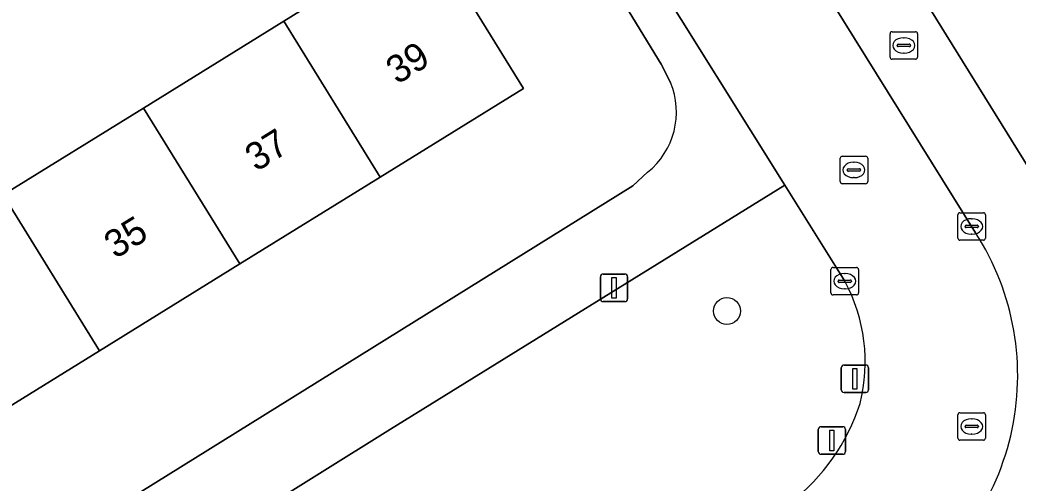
# Model space of a CAD drawing. Extents: x 160030 to 160839, y 385325 to 386450.
# Drawn here: x 160333.3 to 160369.59, y 386115.17 to 386132 of the extents above; entities that cross this region are included whole.
import ezdxf

# ---------------------------------------------------------------- set-up
doc = ezdxf.new("R2010")
doc.units = 0
for name, color, linetype in [('IMGEO_Afsluitpaal', 7, 'Continuous'), ('IMGEO_Boom', 7, 'Continuous'), ('IMGEO_Brandkraan', 7, 'Continuous'), ('IMGEO_Erf', 7, 'Continuous'), ('IMGEO_Groenvoorziening', 7, 'Continuous'), ('IMGEO_Kolk', 7, 'Continuous'), ('IMGEO_Lichtmast', 7, 'Continuous'), ('IMGEO_Pand', 7, 'Continuous'), ('IMGEO_Pand_nummerreeks', 7, 'Continuous'), ('IMGEO_Rijbaan_lokaal_open', 7, 'Continuous'), ('IMGEO_Rioolput', 7, 'Continuous'), ('IMGEO_Voetpad_open', 7, 'Continuous')]:
    doc.layers.add(name, color=color, linetype=linetype)

msp = doc.modelspace()

# ---------------------------------------------------------------- linework, layer by layer
at = {"layer": 'IMGEO_Afsluitpaal'}
for p, q in [((160363.163, 386118.558), (160363.163, 386119.358)), ((160363.163, 386119.358), (160363.163, 386118.558)), ((160363.263, 386119.458), (160364.053, 386119.458)), ((160364.053, 386119.458), (160363.263, 386119.458)), ((160364.153, 386119.358), (160364.153, 386118.558)), ((160364.153, 386118.558), (160364.153, 386119.358)), ((160364.053, 386118.458), (160363.263, 386118.458)), ((160363.263, 386118.458), (160364.053, 386118.458)), ((160362.327, 386116.314), (160362.327, 386117.114)), ((160362.327, 386117.114), (160362.327, 386116.314)), ((160362.427, 386117.214), (160363.217, 386117.214)), ((160363.217, 386117.214), (160362.427, 386117.214)), ((160363.317, 386117.114), (160363.317, 386116.314)), ((160363.317, 386116.314), (160363.317, 386117.114)), ((160363.217, 386116.214), (160362.427, 386116.214)), ((160362.427, 386116.214), (160363.217, 386116.214))]:
    msp.add_line(p, q, dxfattribs=at)
for points in [[(160363.583, 386119.333), (160363.733, 386119.333), (160363.733, 386118.583), (160363.583, 386118.583), (160363.583, 386119.333)], [(160362.747, 386117.089), (160362.897, 386117.089), (160362.897, 386116.339), (160362.747, 386116.339), (160362.747, 386117.089)]]:
    msp.add_lwpolyline(points, dxfattribs=at)
for centre, start, end in [((160363.263, 386119.358), 90, 180), ((160363.263, 386119.358), 90, 180), ((160364.053, 386119.358), 0, 90), ((160364.053, 386119.358), 360, 90), ((160363.263, 386118.558), 180, 270), ((160363.263, 386118.558), 180, 270), ((160364.053, 386118.558), 270, 0), ((160364.053, 386118.558), 270, 0), ((160362.427, 386117.114), 90, 180), ((160362.427, 386117.114), 90, 180), ((160363.217, 386117.114), 0, 90), ((160363.217, 386117.114), 360, 90), ((160362.427, 386116.314), 180, 270), ((160362.427, 386116.314), 180, 270), ((160363.217, 386116.314), 270, 0), ((160363.217, 386116.314), 270, 0)]:
    msp.add_arc(centre, 0.1, start, end, dxfattribs=at)
at = {"layer": 'IMGEO_Boom'}
msp.add_circle((160359.007, 386121.421), 0.489, dxfattribs=at)
at = {"layer": 'IMGEO_Brandkraan'}
for p, q in [((160364.936, 386130.65), (160364.936, 386131.502)), ((160365.011, 386131.576), (160365.863, 386131.576)), ((160365.937, 386131.502), (160365.937, 386130.65)), ((160365.238, 386131.119), (160365.636, 386131.119)), ((160365.424, 386131.356), (160365.449, 386131.356)), ((160365.195, 386131.07), (160365.195, 386131.082)), ((160365.633, 386131.033), (160365.235, 386131.033)), ((160365.447, 386130.796), (160365.422, 386130.796)), ((160365.679, 386131.082), (160365.679, 386131.07)), ((160365.863, 386130.576), (160365.011, 386130.576))]:
    msp.add_line(p, q, dxfattribs=at)
for points in [[(160364.936, 386130.65), (160364.936, 386131.502)], [(160365.011, 386131.576), (160365.863, 386131.576)], [(160365.937, 386131.502), (160365.937, 386130.65)], [(160365.863, 386130.576), (160365.011, 386130.576)]]:
    msp.add_lwpolyline(points, dxfattribs=at)
for centre, radius, start, end in [((160365.013, 386131.5), 0.0765, 91.552, 178.448), ((160365.013, 386131.5), 0.0765, 91.552, 178.448), ((160365.861, 386131.5), 0.0765, 1.552, 88.448), ((160365.861, 386131.5), 0.0765, 1.552, 88.448), ((160365.235, 386131.079), 0.0403, 85.8775, 175.7526), ((160365.64, 386131.081), 0.0386, 1.7309, 96.639), ((160365.232, 386131.069), 0.0366, 178.938, 274.7102), ((160365.636, 386131.076), 0.043, 264.8664, 352.4533), ((160365.013, 386130.652), 0.0765, 181.552, 268.448), ((160365.013, 386130.652), 0.0765, 181.552, 268.448), ((160365.861, 386130.652), 0.0765, 271.552, 358.448), ((160365.861, 386130.652), 0.0765, 271.552, 358.448)]:
    msp.add_arc(centre, radius, start, end, dxfattribs=at)
for centre, major_axis, ratio, start_param, end_param in [((160365.423, 386131.076), (-0.387, 0.002), 0.722429, 4.712389, 7.853982), ((160365.448, 386131.076), (-0.39, 0.002), 0.717154, 1.570796, 4.712389)]:
    msp.add_ellipse(centre, major_axis=major_axis, ratio=ratio, start_param=start_param, end_param=end_param, dxfattribs=at)
at = {"layer": 'IMGEO_Erf'}
for points in [[(160341.444, 386172.646), (160376.697, 386115.797), (160383.094, 386119.764), (160379.847, 386124.978), (160376.673, 386130.076), (160373.499, 386135.173)], [(160332.687, 386125.641), (160337.79, 386128.799), (160342.892, 386131.955), (160343.853, 386132.55), (160348.104, 386135.18), (160351.609, 386129.515), (160346.397, 386126.29), (160341.295, 386123.133), (160336.192, 386119.976), (160331.09, 386116.819), (160325.988, 386113.663), (160320.885, 386110.506), (160315.783, 386107.349), (160310.68, 386104.192), (160305.578, 386101.035), (160300.363, 386097.808), (160302.214, 386094.817), (160306.39, 386097.366), (160312.51, 386101.101), (160313.388, 386099.731), (160355.583, 386125.97), (160356.119, 386126.467)], [(160356.957, 386129.732), (160356.619, 386130.39), (160354.382, 386134.055)]]:
    msp.add_lwpolyline(points, dxfattribs=at)
msp.add_arc((160354.359, 386128.659), 2.811, 308.7585, 22.4517, dxfattribs=at)
at = {"layer": 'IMGEO_Groenvoorziening'}
msp.add_lwpolyline([(160363.293, 386122.502), (160361.114, 386125.995), (160346.775, 386117.126), (160339.026, 386112.29), (160343.284, 386105.352), (160353.439, 386111.699)], dxfattribs=at)
for centre, radius, start, end in [((160357.873, 386119.569), 6.163, 345.8563, 28.4224), ((160356.71, 386120.381), 7.506, 307.8826, 342.0098)]:
    msp.add_arc(centre, radius, start, end, dxfattribs=at)
at = {"layer": 'IMGEO_Kolk'}
for p, q in [((160367.405, 386124.07), (160367.405, 386124.922)), ((160367.48, 386124.996), (160368.332, 386124.996)), ((160368.406, 386124.922), (160368.406, 386124.07)), ((160367.893, 386124.776), (160367.918, 386124.776)), ((160367.664, 386124.49), (160367.664, 386124.502)), ((160368.102, 386124.453), (160367.704, 386124.453)), ((160367.707, 386124.539), (160368.105, 386124.539)), ((160367.916, 386124.216), (160367.891, 386124.216)), ((160368.148, 386124.502), (160368.148, 386124.49)), ((160368.332, 386123.996), (160367.48, 386123.996)), ((160362.789, 386122.079), (160362.789, 386122.931)), ((160362.864, 386123.005), (160363.716, 386123.005)), ((160363.277, 386122.785), (160363.302, 386122.785)), ((160363.79, 386122.931), (160363.79, 386122.079)), ((160363.048, 386122.499), (160363.048, 386122.511)), ((160363.486, 386122.462), (160363.088, 386122.462)), ((160363.091, 386122.548), (160363.489, 386122.548)), ((160363.532, 386122.511), (160363.532, 386122.499)), ((160363.3, 386122.225), (160363.275, 386122.225)), ((160363.716, 386122.005), (160362.864, 386122.005))]:
    msp.add_line(p, q, dxfattribs=at)
for points in [[(160367.405, 386124.07), (160367.405, 386124.922)], [(160367.48, 386124.996), (160368.332, 386124.996)], [(160368.406, 386124.922), (160368.406, 386124.07)], [(160368.332, 386123.996), (160367.48, 386123.996)], [(160362.789, 386122.079), (160362.789, 386122.931)], [(160362.864, 386123.005), (160363.716, 386123.005)], [(160363.79, 386122.931), (160363.79, 386122.079)], [(160363.716, 386122.005), (160362.864, 386122.005)]]:
    msp.add_lwpolyline(points, dxfattribs=at)
for centre, radius, start, end in [((160367.482, 386124.92), 0.0765, 91.552, 178.448), ((160367.482, 386124.92), 0.0765, 91.552, 178.448), ((160368.33, 386124.92), 0.0765, 1.552, 88.448), ((160368.33, 386124.92), 0.0765, 1.552, 88.448), ((160367.704, 386124.499), 0.0403, 85.8775, 175.7526), ((160367.701, 386124.489), 0.0366, 178.938, 274.7102), ((160368.105, 386124.496), 0.043, 264.8664, 352.4533), ((160368.109, 386124.501), 0.0386, 1.7309, 96.639), ((160367.482, 386124.072), 0.0765, 181.552, 268.448), ((160367.482, 386124.072), 0.0765, 181.552, 268.448), ((160368.33, 386124.072), 0.0765, 271.552, 358.448), ((160368.33, 386124.072), 0.0765, 271.552, 358.448), ((160362.866, 386122.929), 0.0765, 91.552, 178.448), ((160362.866, 386122.929), 0.0765, 91.552, 178.448), ((160363.714, 386122.929), 0.0765, 1.552, 88.448), ((160363.714, 386122.929), 0.0765, 1.552, 88.448), ((160363.088, 386122.508), 0.0403, 85.8775, 175.7526), ((160363.085, 386122.498), 0.0366, 178.938, 274.7102), ((160363.489, 386122.505), 0.043, 264.8664, 352.4533), ((160363.493, 386122.51), 0.0386, 1.7309, 96.639), ((160362.866, 386122.081), 0.0765, 181.552, 268.448), ((160362.866, 386122.081), 0.0765, 181.552, 268.448), ((160363.714, 386122.081), 0.0765, 271.552, 358.448), ((160363.714, 386122.081), 0.0765, 271.552, 358.448)]:
    msp.add_arc(centre, radius, start, end, dxfattribs=at)
for centre, major_axis, ratio, start_param, end_param in [((160367.892, 386124.496), (-0.387, 0.002), 0.722429, 4.712389, 7.853982), ((160367.917, 386124.496), (-0.39, 0.002), 0.717154, 1.570796, 4.712389), ((160363.276, 386122.505), (-0.387, 0.002), 0.722429, 4.712389, 7.853982), ((160363.301, 386122.505), (-0.39, 0.002), 0.717154, 1.570796, 4.712389)]:
    msp.add_ellipse(centre, major_axis=major_axis, ratio=ratio, start_param=start_param, end_param=end_param, dxfattribs=at)
at = {"layer": 'IMGEO_Lichtmast'}
for p, q in [((160354.505, 386122.763), (160355.295, 386122.763)), ((160355.295, 386122.763), (160354.505, 386122.763)), ((160354.405, 386121.863), (160354.405, 386122.663)), ((160354.405, 386122.663), (160354.405, 386121.863)), ((160355.395, 386122.663), (160355.395, 386121.863)), ((160355.395, 386121.863), (160355.395, 386122.663)), ((160355.295, 386121.763), (160354.505, 386121.763)), ((160354.505, 386121.763), (160355.295, 386121.763))]:
    msp.add_line(p, q, dxfattribs=at)
msp.add_lwpolyline([(160354.825, 386122.638), (160354.975, 386122.638), (160354.975, 386121.888), (160354.825, 386121.888), (160354.825, 386122.638)], dxfattribs=at)
for centre, start, end in [((160354.505, 386122.663), 90, 180), ((160354.505, 386122.663), 90, 180), ((160355.295, 386122.663), 0, 90), ((160355.295, 386122.663), 360, 90), ((160354.505, 386121.863), 180, 270), ((160354.505, 386121.863), 180, 270), ((160355.295, 386121.863), 270, 0), ((160355.295, 386121.863), 270, 0)]:
    msp.add_arc(centre, 0.1, start, end, dxfattribs=at)
at = {"layer": 'IMGEO_Pand'}
for points in [[(160346.397, 386126.29), (160351.609, 386129.515), (160348.104, 386135.18), (160343.853, 386132.55), (160342.892, 386131.955)], [(160342.892, 386131.955), (160337.79, 386128.799), (160341.295, 386123.133), (160346.397, 386126.29)], [(160336.192, 386119.976), (160341.295, 386123.133), (160337.79, 386128.799), (160332.687, 386125.641)], [(160331.09, 386116.819), (160336.192, 386119.976), (160332.687, 386125.641), (160327.585, 386122.484)]]:
    msp.add_lwpolyline(points, close=True, dxfattribs=at)
at = {"layer": 'IMGEO_Rijbaan_lokaal_open'}
for points in [[(160334.463, 386168.84), (160337.856, 386163.369), (160338.231, 386162.765), (160347.159, 386148.37), (160355.747, 386134.579), (160356.107, 386134.002), (160361.114, 386125.995), (160363.293, 386122.502)], [(160368.048, 386124.266), (160349.241, 386154.465)]]:
    msp.add_lwpolyline(points, dxfattribs=at)
for centre, radius, start, end in [((160360.008, 386119.076), 9.57, 300.7289, 32.8443), ((160357.873, 386119.569), 6.163, 345.8563, 28.4224), ((160356.71, 386120.381), 7.506, 307.8826, 342.0098)]:
    msp.add_arc(centre, radius, start, end, dxfattribs=at)
at = {"layer": 'IMGEO_Rioolput'}
for p, q in [((160363.123, 386126.124), (160363.123, 386126.976)), ((160363.198, 386127.05), (160364.05, 386127.05)), ((160363.611, 386126.83), (160363.636, 386126.83)), ((160364.124, 386126.976), (160364.124, 386126.124)), ((160363.382, 386126.544), (160363.382, 386126.556)), ((160363.82, 386126.507), (160363.422, 386126.507)), ((160363.425, 386126.593), (160363.823, 386126.593)), ((160363.866, 386126.556), (160363.866, 386126.544)), ((160364.05, 386126.05), (160363.198, 386126.05)), ((160363.634, 386126.27), (160363.609, 386126.27)), ((160367.48, 386117.723), (160368.332, 386117.723)), ((160367.405, 386116.797), (160367.405, 386117.649)), ((160367.893, 386117.503), (160367.918, 386117.503)), ((160368.406, 386117.649), (160368.406, 386116.797)), ((160367.664, 386117.217), (160367.664, 386117.229)), ((160368.102, 386117.18), (160367.704, 386117.18)), ((160367.707, 386117.266), (160368.105, 386117.266)), ((160367.916, 386116.943), (160367.891, 386116.943)), ((160368.148, 386117.229), (160368.148, 386117.217)), ((160368.332, 386116.723), (160367.48, 386116.723))]:
    msp.add_line(p, q, dxfattribs=at)
for points in [[(160363.123, 386126.124), (160363.123, 386126.976)], [(160363.198, 386127.05), (160364.05, 386127.05)], [(160364.124, 386126.976), (160364.124, 386126.124)], [(160364.05, 386126.05), (160363.198, 386126.05)], [(160367.48, 386117.723), (160368.332, 386117.723)], [(160367.405, 386116.797), (160367.405, 386117.649)], [(160368.406, 386117.649), (160368.406, 386116.797)], [(160368.332, 386116.723), (160367.48, 386116.723)]]:
    msp.add_lwpolyline(points, dxfattribs=at)
for centre, radius, start, end in [((160363.2, 386126.974), 0.0765, 91.552, 178.448), ((160363.2, 386126.974), 0.0765, 91.552, 178.448), ((160364.048, 386126.974), 0.0765, 1.552, 88.448), ((160364.048, 386126.974), 0.0765, 1.552, 88.448), ((160363.422, 386126.553), 0.0403, 85.8775, 175.7526), ((160363.419, 386126.543), 0.0366, 178.938, 274.7102), ((160363.823, 386126.55), 0.043, 264.8664, 352.4533), ((160363.827, 386126.555), 0.0386, 1.7309, 96.639), ((160363.2, 386126.126), 0.0765, 181.552, 268.448), ((160363.2, 386126.126), 0.0765, 181.552, 268.448), ((160364.048, 386126.126), 0.0765, 271.552, 358.448), ((160364.048, 386126.126), 0.0765, 271.552, 358.448), ((160367.482, 386117.647), 0.0765, 91.552, 178.448), ((160367.482, 386117.647), 0.0765, 91.552, 178.448), ((160368.33, 386117.647), 0.0765, 1.552, 88.448), ((160368.33, 386117.647), 0.0765, 1.552, 88.448), ((160367.704, 386117.226), 0.0403, 85.8775, 175.7526), ((160367.701, 386117.216), 0.0366, 178.938, 274.7102), ((160368.105, 386117.223), 0.043, 264.8664, 352.4533), ((160368.109, 386117.228), 0.0386, 1.7309, 96.639), ((160367.482, 386116.799), 0.0765, 181.552, 268.448), ((160367.482, 386116.799), 0.0765, 181.552, 268.448), ((160368.33, 386116.799), 0.0765, 271.552, 358.448), ((160368.33, 386116.799), 0.0765, 271.552, 358.448)]:
    msp.add_arc(centre, radius, start, end, dxfattribs=at)
for centre, major_axis, ratio, start_param, end_param in [((160363.61, 386126.55), (-0.387, 0.002), 0.722429, 4.712389, 7.853982), ((160363.635, 386126.55), (-0.39, 0.002), 0.717154, 1.570796, 4.712389), ((160367.892, 386117.223), (-0.387, 0.002), 0.722429, 4.712389, 7.853982), ((160367.917, 386117.223), (-0.39, 0.002), 0.717154, 1.570796, 4.712389)]:
    msp.add_ellipse(centre, major_axis=major_axis, ratio=ratio, start_param=start_param, end_param=end_param, dxfattribs=at)
at = {"layer": 'IMGEO_Voetpad_open'}
for points in [[(160325.931, 386085.044), (160328.868, 386084.732), (160377.382, 386114.693), (160376.697, 386115.797), (160341.444, 386172.646)], [(160338.651, 386171.478), (160349.241, 386154.465), (160368.048, 386124.266)], [(160333.355, 386167.748), (160336.745, 386162.264), (160336.954, 386158.446), (160343.347, 386148.141), (160344.179, 386146.799), (160350.965, 386135.86), (160354.382, 386134.055), (160356.619, 386130.39), (160356.957, 386129.732)], [(160313.409, 386096.468), (160319.518, 386100.287), (160319.552, 386100.231), (160324.78, 386091.706), (160326.17, 386092.56), (160320.972, 386101.06), (160337.622, 386111.408), (160341.88, 386104.496), (160343.284, 386105.352), (160339.026, 386112.29), (160346.775, 386117.126), (160361.114, 386125.995), (160356.107, 386134.002), (160355.747, 386134.579)], [(160356.119, 386126.467), (160355.583, 386125.97), (160313.388, 386099.731), (160312.51, 386101.101), (160306.39, 386097.366), (160307.246, 386095.986), (160326.368, 386065.167), (160324.593, 386064.084), (160318.325, 386060.184), (160309.448, 386054.767), (160307.413, 386053.524), (160306.13, 386052.646), (160307.267, 386051.171), (160308.389, 386049.542), (160315.833, 386054.695), (160323.666, 386060.015)]]:
    msp.add_lwpolyline(points, dxfattribs=at)
for centre, radius, start, end in [((160354.359, 386128.659), 2.811, 308.7585, 22.4517), ((160360.008, 386119.076), 9.57, 300.7289, 32.8443)]:
    msp.add_arc(centre, radius, start, end, dxfattribs=at)

# ---------------------------------------------------------------- texts
at = {"layer": 'IMGEO_Pand_nummerreeks'}
for s, p in [('39', (160347.018, 386129.638)), ('37', (160341.893, 386126.467)), ('35', (160336.769, 386123.296))]:
    msp.add_text(s, height=1, rotation=31.746, dxfattribs=at).set_placement(p)

doc.saveas('drawing.dxf')
